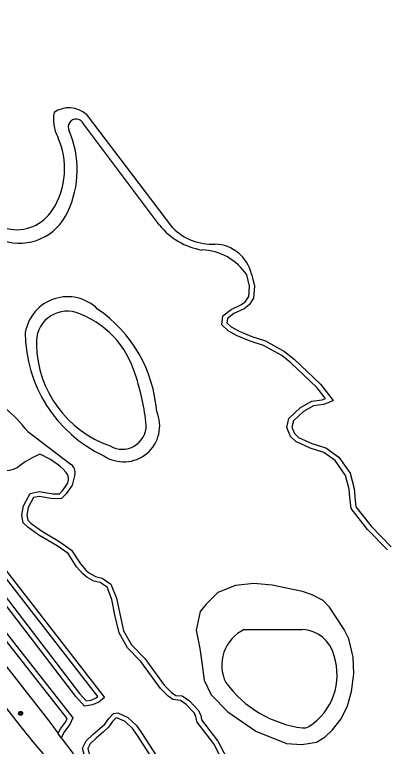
# Model space of a CAD drawing. Extents: x 136000 to 141000, y 400494 to 402006.
# Drawn here: x 140318.3 to 140394.2, y 401289 to 401439 of the extents above; entities that cross this region are included whole.
import ezdxf

# ---------------------------------------------------------------- set-up
doc = ezdxf.new("R2010")
doc.units = 0
for name, color, linetype in [('gg-knt-onverhard', 7, 'Continuous'), ('gg-kntw-bovenkant insteek waterloop', 7, 'Continuous'), ('gg-kntw-waterlijn', 7, 'Continuous'), ('gt-grn-groengrens', 7, 'Continuous'), ('gt-symb-boom', 7, 'Continuous')]:
    doc.layers.add(name, color=color, linetype=linetype)

# ---------------------------------------------------------------- blocks, each defined once
blk = doc.blocks.new('gt0-BOOM')
at = {"layer": 'gt-symb-boom'}
for radius in [0.4, 0.2]:
    blk.add_circle((0, 0), radius, dxfattribs=at)

msp = doc.modelspace()

# ---------------------------------------------------------------- linework, layer by layer
at = {"layer": 'gg-knt-onverhard'}
msp.add_lwpolyline([(140157.75, 401500), (140217.14, 401424.26), (140319.8, 401292.67)], dxfattribs=at)
msp.add_arc((140409.84, 401362.9), 114.19, 217.9531, 222.8201, dxfattribs=at)
at = {"layer": 'gg-kntw-bovenkant insteek waterloop'}
for p, q in [((140347.97, 401395.83), (140332.39, 401416.63)), ((140320.97, 401353.49), (140329.88, 401346.79)), ((140327.85, 401290.74), (140327.2, 401291.62))]:
    msp.add_line(p, q, dxfattribs=at)
for points in [[(140222.55, 401439.87), (140280.69, 401364.98), (140302.63, 401337.64), (140331.56, 401299.82), (140332.96, 401298.3), (140333.96, 401298.45), (140335.03, 401298.91), (140335.34, 401299.16), (140315.15, 401325.16), (140278.69, 401371.78), (140232.93, 401429.65), (140202.08, 401468.25)], [(140327.2, 401291.62), (140327.23, 401291.68), (140327.7, 401292.54), (140328.75, 401293.92), (140329.05, 401294.68), (140276.03, 401362.25), (140215.62, 401437.54), (140215.92, 401440.15)], [(140394.65, 401329.27), (140390.58, 401333.43), (140387.24, 401337.71), (140386.98, 401340.01), (140386.84, 401341.68), (140386.08, 401344.53), (140383.99, 401347.57), (140381.62, 401349.24), (140378.82, 401350.12), (140375.91, 401351.48), (140374.83, 401352.5), (140374.04, 401354.31), (140374.48, 401356.2), (140376.87, 401358.41), (140379.17, 401359.75), (140381.31, 401360.02), (140381.97, 401360.26), (140380.22, 401362.55), (140374.9, 401367.57), (140373.03, 401369.1), (140369.26, 401371.17), (140366.57, 401372.07), (140363.86, 401373.16), (140362.07, 401374.13), (140360.73, 401375.41), (140360.94, 401377.27), (140362.67, 401378.55), (140364.76, 401379.54), (140365.58, 401380.2), (140366.24, 401381.2), (140366.41, 401383.32), (140365.83, 401385.62)], [(140330.63, 401344.72), (140330.09, 401342.5), (140328.85, 401340.73), (140327.93, 401339.76), (140326.09, 401339.7), (140323.3, 401340.21), (140322.16, 401339.96), (140321.06, 401337.93), (140320.78, 401336.4), (140320.99, 401335.32), (140321.67, 401334.68), (140323.82, 401333.14), (140327.54, 401330.92), (140329.97, 401329.18), (140331.78, 401326.41), (140332.97, 401325.04), (140333.66, 401324.49), (140334.89, 401323.78), (140336.2, 401323.48), (140338.03, 401322.24), (140339.18, 401319.37), (140339.82, 401316.11), (140340.62, 401312.64), (140342.24, 401309.8), (140344.94, 401306.99), (140348.95, 401301.51), (140350.42, 401300.01), (140351.31, 401299.37), (140352.62, 401299.31), (140354.09, 401298.32), (140355.99, 401296.35), (140356.41, 401295.3), (140356.61, 401294.38), (140359.93, 401290.01), (140362.35, 401285.41)], [(140358.57, 401299.53), (140361.99, 401296.04), (140367.69, 401292.07), (140374.02, 401289.55), (140377.11, 401289.35), (140380.16, 401289.86), (140381.9, 401290.91), (140383.44, 401292.38), (140385.17, 401294.6), (140386.48, 401297.27), (140387.3, 401300.19), (140387.8, 401303.82), (140387.64, 401307.25), (140386.74, 401311.04), (140385.82, 401312.92), (140382.83, 401317.53), (140381.47, 401318.86), (140379.27, 401320.03), (140377.28, 401320.72), (140371.08, 401322.02), (140367.29, 401322.38), (140363.54, 401321.92), (140359.94, 401320.5), (140357.56, 401318.13), (140356.28, 401316.61), (140355.48, 401312.82), (140356.22, 401309), (140356.66, 401306.15), (140357.15, 401302.54), (140358.57, 401299.53)], [(140413.75, 401208.78), (140390.84, 401231.27), (140371.68, 401252.88), (140359.58, 401267.89), (140348.98, 401282.61), (140343.61, 401291.02), (140342.52, 401292.55), (140340.94, 401294.04), (140339.25, 401294.8), (140339.02, 401294.78), (140338.35, 401294.07), (140337.5, 401292.89), (140336.44, 401291.91), (140335.02, 401290.68), (140333.8, 401289.51), (140333.28, 401288.5), (140333.48, 401287.66), (140334.12, 401286.4), (140347.13, 401273.22), (140372.42, 401246.43), (140385.61, 401232.88), (140403.03, 401215.35)], [(140327.85, 401290.74), (140330.2, 401287.54), (140401.39, 401213.9)]]:
    msp.add_lwpolyline(points, dxfattribs=at)
for centre, radius, start, end in [((140330.91, 401415.93), 1.64, 25.3097, 207.3211), ((140311.11, 401407.18), 20.01, 334.4718, 23.5488), ((140319.31, 401402.89), 10.76, 251.7186, 336.2755), ((140359.1, 401404.85), 14.33, 219.0276, 260.1556), ((140356.35, 401379.4), 11.34, 33.2585, 88.4426), ((140329.15, 401372.36), 8.79, 45.5715, 170.3656), ((140319.49, 401355.54), 27.98, 4.2433, 55.6016), ((140348.44, 401373.84), 27.96, 180.0194, 244.8849), ((140295.92, 401334.34), 31.53, 37.3971, 61.759), ((140340.64, 401354.67), 7.37, 236.4685, 23.5858), ((140328.68, 401345.19), 2, 346.387, 53.1167)]:
    msp.add_arc(centre, radius, start, end, dxfattribs=at)
at = {"layer": 'gg-kntw-waterlijn'}
for p, q in [((140350.69, 401395.3), (140333.01, 401418.55)), ((140365.33, 401312.92), (140377.2, 401312.92))]:
    msp.add_line(p, q, dxfattribs=at)
for points in [[(140202.87, 401468.86), (140233.71, 401430.27), (140279.48, 401372.4), (140315.93, 401325.78), (140336.73, 401299.01), (140335.55, 401298.05), (140334.24, 401297.48), (140332.58, 401297.23), (140330.8, 401299.18), (140301.84, 401337.02), (140279.9, 401364.36), (140221.81, 401439.18)], [(140216.87, 401439.71), (140216.66, 401437.84), (140276.82, 401362.87), (140330.19, 401294.83), (140329.63, 401293.42), (140328.54, 401291.99), (140327.89, 401290.82), (140327.85, 401290.74)], [(140366.82, 401385.78), (140367.42, 401383.4), (140367.22, 401380.87), (140366.33, 401379.51), (140365.29, 401378.68), (140363.18, 401377.69), (140361.88, 401376.72), (140361.77, 401375.79), (140362.66, 401374.95), (140364.29, 401374.06), (140366.91, 401373.01), (140369.67, 401372.09), (140373.59, 401369.93), (140375.56, 401368.33), (140380.96, 401363.22), (140383.52, 401359.9), (140382.54, 401359.41), (140381.55, 401359.05), (140379.49, 401358.79), (140377.46, 401357.6), (140375.39, 401355.68), (140375.09, 401354.4), (140375.66, 401353.09), (140376.48, 401352.31), (140379.18, 401351.06), (140382.07, 401350.14), (140384.71, 401348.29), (140387.01, 401344.96), (140387.83, 401341.85), (140387.97, 401340.12), (140388.2, 401338.1), (140391.33, 401334.09), (140395.45, 401329.88)], [(140361.39, 401285.09), (140359.08, 401289.47), (140355.68, 401293.96), (140355.45, 401295.01), (140355.14, 401295.79), (140353.45, 401297.55), (140352.26, 401298.35), (140350.73, 401298.55), (140349.76, 401299.24), (140348.19, 401300.86), (140344.17, 401306.34), (140341.43, 401309.19), (140339.68, 401312.27), (140338.84, 401315.91), (140338.22, 401319.08), (140337.22, 401321.59), (140335.79, 401322.54), (140334.52, 401322.84), (140333.1, 401323.67), (140332.28, 401324.31), (140330.98, 401325.8), (140329.24, 401328.48), (140326.99, 401330.08), (140323.27, 401332.3), (140321.03, 401333.91), (140320.07, 401334.81), (140319.76, 401336.4), (140320.11, 401338.27), (140321.5, 401340.84), (140323.29, 401341.22), (140326.16, 401340.71), (140327.49, 401340.74), (140328.07, 401341.36), (140328.99, 401342.68)], [(140401.98, 401214.99), (140384.9, 401232.18), (140371.7, 401245.74), (140346.41, 401272.52), (140333.3, 401285.8), (140332.53, 401287.31), (140332.23, 401288.63), (140332.98, 401290.12), (140334.34, 401291.42), (140335.77, 401292.66), (140336.75, 401293.55), (140337.58, 401294.71), (140338.55, 401295.73), (140339.41, 401295.83), (140341.5, 401294.89), (140343.28, 401293.21), (140344.45, 401291.55), (140349.81, 401283.17), (140360.38, 401268.5), (140372.44, 401253.53), (140391.57, 401231.96), (140414.46, 401209.48)]]:
    msp.add_lwpolyline(points, dxfattribs=at)
for centre, radius, start, end in [((140329.43, 401414.48), 5.42, 48.5667, 124.4693), ((140334.29, 401417.56), 8.05, 170.0516, 206.9276), ((140312.93, 401407.39), 15.61, 327.2319, 24.6976), ((140318.7, 401403.61), 8.71, 257.0942, 327.6189), ((140358.81, 401403.34), 11.43, 224.7095, 272.7263), ((140359.09, 401384.01), 7.93, 12.9561, 88.1248), ((140329.06, 401371.88), 6.31, 73.245, 184.964), ((140324.74, 401359.9), 19.03, 16.0042, 71.1781), ((140345.19, 401371.75), 22.42, 181.0625, 250.9341), ((140295.86, 401349.57), 49.68, 6.0543, 18.2722), ((140340.34, 401354.81), 4.92, 239.8156, 0.0273), ((140331.31, 401329.89), 20.52, 112.468, 125.2263), ((140317.5, 401334.43), 15.61, 43.6398, 67.5186), ((140316.44, 401350.29), 4.74, 230.1034, 309.8966), ((140327.35, 401343.82), 2, 325.1514, 43.6425), ((140368.81, 401305.62), 8.08, 115.4753, 206.3902), ((140377, 401306.02), 6.9, 12.6934, 88.3881), ((140371.77, 401303.62), 12.59, 302.8318, 18.0942), ((140380.3, 401315.78), 23.24, 216.2731, 262.456), ((140377.52, 401294.73), 2, 262.4459, 302.8278)]:
    msp.add_arc(centre, radius, start, end, dxfattribs=at)
at = {"layer": 'gt-grn-groengrens'}
msp.add_lwpolyline([(140165.57, 401498.84), (140223.62, 401424.23), (140325.29, 401294.2), (140325.49, 401293.95), (140327.2, 401291.62)], dxfattribs=at)

# ---------------------------------------------------------------- block references
at = {"layer": 'gt-symb-boom'}
msp.add_blockref('gt0-BOOM', (140319.52, 401295.73), dxfattribs=at)

doc.saveas('drawing.dxf')
